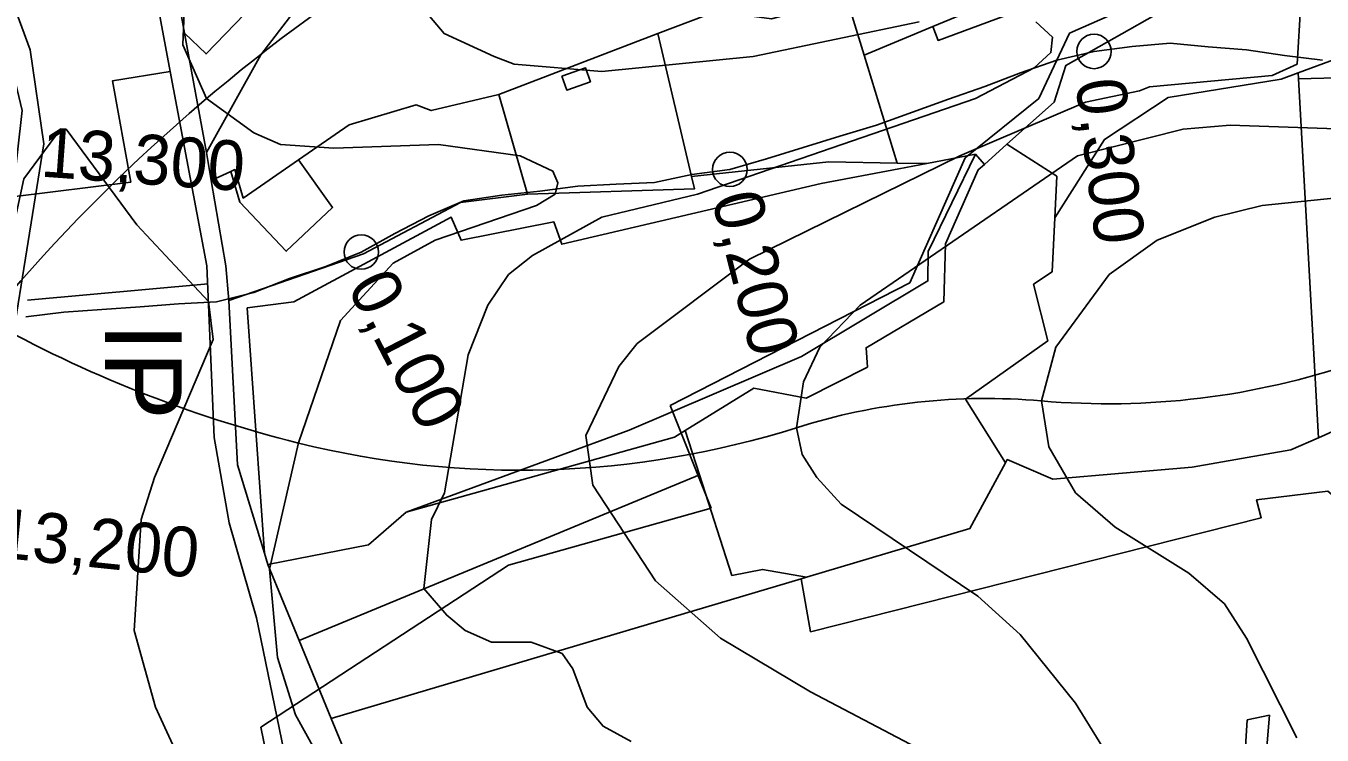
# Model space of a CAD drawing. Extents: x -510989 to -501240, y -1184665 to -1176089.
# Drawn here: x -510047.2 to -509708.8, y -1177955.3 to -1177770 of the extents above; entities that cross this region are included whole.
import ezdxf

# ---------------------------------------------------------------- set-up
doc = ezdxf.new("R2010")
doc.units = 0
for name, color, linetype in [('lesni_pozemek', 7, 'Continuous'), ('NAVRH_interakcni_prvky', 7, 'Continuous'), ('NAVRH_revitalizace_toku', 7, 'Continuous'), ('NAVRH_rozvodnice', 7, 'Continuous'), ('orna_puda', 7, 'Continuous'), ('ostatni_plocha_x_neplodna_puda', 7, 'Continuous'), ('ostatni_plocha_x_ostatni_komunikace', 7, 'Continuous'), ('STAV_systematicke_odvodneni', 7, 'Continuous'), ('trasovani_toku', 7, 'Continuous'), ('trvaly_travni_porost', 7, 'Continuous'), ('vrstevnice_01', 7, 'Continuous'), ('vrstevnice_02', 7, 'Continuous'), ('zastavena_plocha_a_nadvori', 7, 'Continuous')]:
    doc.layers.add(name, color=color, linetype=linetype)

msp = doc.modelspace()

# ---------------------------------------------------------------- linework, layer by layer
at = {"layer": 'lesni_pozemek'}
for points in [[(-509707.32, -1177891.6), (-509725.88, -1177893.83), (-509724.69, -1177898.53), (-509842.34, -1177928.32), (-509844.77, -1177914.46), (-509843.37, -1177914.04), (-509800.74, -1177901.36), (-509791.44, -1177884.17), (-509790.99, -1177883.34), (-509779.05, -1177888.43), (-509742.73, -1177885.34), (-509716.92, -1177880.8), (-509709.77, -1177877.63), (-509702.57, -1177874.44)], [(-509729.62, -1177972.35), (-509728.33, -1177951.33), (-509722.54, -1177950.13), (-509723.91, -1177966.65)]]:
    msp.add_lwpolyline(points, dxfattribs=at)
at = {"layer": 'NAVRH_interakcni_prvky'}
msp.add_line((-510046.74, -1177841.65), (-509999.64, -1177837.43), dxfattribs=at)
at = {"layer": 'NAVRH_revitalizace_toku'}
msp.add_lwpolyline([(-510060.1, -1177738.31), (-510046.04, -1177776.27), (-510042.52, -1177800.88), (-510055.18, -1177879.61), (-510059.4, -1177948.51), (-510041.82, -1177997.72), (-510013.7, -1178078.56), (-509968.71, -1178171.36), (-509924.51, -1178222.53), (-509906.94, -1178282.99), (-509903.42, -1178334.31), (-509883.74, -1178387.03), (-509875.3, -1178456.63), (-509874.6, -1178556.46), (-509867.57, -1178669.64)], dxfattribs=at)
at = {"layer": 'NAVRH_rozvodnice'}
for centre, radius, start, end in [((-509698.83, -1178144.4), 465.84, 122.8391, 140.2896), ((-509896.79, -1177561.03), 327.69, 240.6902, 256.011), ((-509764.69, -1177669.53), 199.23, 264.9881, 288.9178), ((-509796.47, -1178031.95), 164.58, 84.9881, 107.5138), ((-509918.09, -1177646.55), 239.56, 256.011, 287.5138)]:
    msp.add_arc(centre, radius, start, end, dxfattribs=at)
at = {"layer": 'orna_puda'}
for points in [[(-510021.43, -1177723.87), (-510016.11, -1177731.56), (-510015.35, -1177750.63), (-510009.48, -1177781.92), (-510024.61, -1177784.41), (-510019.81, -1177810.86), (-510050.69, -1177814.67), (-510048.12, -1177792.11), (-510051.98, -1177776.06), (-510062.93, -1177753.96), (-510036.18, -1177749.06), (-510042.58, -1177731.02), (-510029.41, -1177725.92)], [(-509747.08, -1177748.51), (-509746.47, -1177750.58), (-509809.05, -1177773.83), (-509810.4, -1177770.21), (-509779.18, -1177757.19), (-509749.82, -1177749.25)], [(-509877.86, -1177877.45), (-509875.05, -1177875.71), (-509871.31, -1177887.33), (-509975.83, -1177930.61), (-509983.98, -1177910.74), (-509957.75, -1177905.62), (-509947.89, -1177897.05)]]:
    msp.add_lwpolyline(points, close=True, dxfattribs=at)
msp.add_lwpolyline([(-510063.48, -1177959.85), (-510065.05, -1177932.43), (-510050.69, -1177814.67), (-510019.81, -1177810.86), (-510024.61, -1177784.41), (-510009.48, -1177781.92), (-509999.95, -1177832.76), (-509998.03, -1177877.57), (-509994.11, -1177899.83), (-509986.97, -1177924.63), (-509979.84, -1177959.29)], dxfattribs=at)
at = {"layer": 'ostatni_plocha_x_neplodna_puda'}
for points in [[(-509945.16, -1177732.03), (-509974.79, -1177763.72), (-509977.23, -1177766.33), (-509985.84, -1177777.63), (-510000.01, -1177803.14), (-510005.77, -1177771.96), (-510000.16, -1177777.37), (-509945.1, -1177720.3)], [(-509572.99, -1177748.64), (-509564.23, -1177770.92), (-509612.5, -1177805.75), (-509617.82, -1177798.68), (-509658.73, -1177806.22), (-509658.65, -1177788.54), (-509678.37, -1177782.91), (-509714.97, -1177783.89), (-509715.06, -1177782.29), (-509696.88, -1177775.6), (-509666.26, -1177771.57), (-509660.3, -1177778.07), (-509647.86, -1177778.86), (-509639.6, -1177776.41), (-509637.39, -1177779.59), (-509627.77, -1177779.13), (-509603.04, -1177763.73)], [(-509869.79, -1177767.32), (-509867.45, -1177766.18), (-509852.52, -1177768.18), (-509832.84, -1177762.85), (-509828.33, -1177777.68), (-509819.75, -1177805.86), (-509837.53, -1177805.57), (-509873.4, -1177809.41), (-509882.22, -1177772.07)], [(-509882.22, -1177772.07), (-509873.4, -1177809.41), (-509872.64, -1177812.61), (-509916.23, -1177813.99), (-509923.74, -1177787.95)], [(-509907.27, -1177783.22), (-509905.99, -1177786.83), (-509899.81, -1177784.64), (-509901.09, -1177781.02)], [(-509923.74, -1177787.95), (-509916.23, -1177813.99), (-509933.74, -1177816.18), (-509959.09, -1177829.58), (-509994.18, -1177841.76), (-509995.02, -1177832.68), (-509998.78, -1177810.46), (-509993.64, -1177808.05), (-509991.31, -1177816.08), (-509979.23, -1177828.9), (-509967.1, -1177817.47), (-509976.01, -1177805.06), (-509962.78, -1177795.91), (-509945.31, -1177790.7), (-509941.36, -1177792.18)], [(-509796.97, -1177806.22), (-509791.1, -1177800.98), (-509778.03, -1177809.33), (-509778.57, -1177820.19), (-509779.28, -1177834.32), (-509784.14, -1177837.55), (-509780.43, -1177852.35), (-509801.93, -1177867.51), (-509791.44, -1177884.17), (-509800.74, -1177901.36), (-509843.37, -1177914.04), (-509854.9, -1177912.02), (-509862.85, -1177913.6), (-509871.31, -1177887.33), (-509875.05, -1177875.71), (-509857.13, -1177864.68), (-509843.48, -1177867.31), (-509827.44, -1177859.19), (-509827.86, -1177854.12), (-509807.58, -1177842.14), (-509807.13, -1177826.94), (-509798.54, -1177807.62)], [(-509837.53, -1177805.57), (-509819.75, -1177805.86), (-509811.97, -1177805.98), (-509819.29, -1177807.37), (-509839.56, -1177811.22), (-509907.29, -1177827.09), (-509909.35, -1177821.27), (-509933.59, -1177826.02), (-509936.14, -1177820.02), (-509977.25, -1177842.11), (-509989.39, -1177843.71), (-509984.9, -1177907.75), (-509991.94, -1177884.74), (-509994.18, -1177841.76), (-509959.09, -1177829.58), (-509933.74, -1177816.18), (-509916.23, -1177813.99), (-509872.64, -1177812.61), (-509873.4, -1177809.41)], [(-509992.61, -1177807.56), (-509990.44, -1177815.04), (-509976.01, -1177805.06), (-509967.1, -1177817.47), (-509979.23, -1177828.9), (-509991.31, -1177816.08), (-509993.64, -1177808.05)], [(-509796.97, -1177806.22), (-509798.54, -1177807.62), (-509807.13, -1177826.94), (-509807.58, -1177842.14), (-509827.86, -1177854.12), (-509827.44, -1177859.19), (-509843.48, -1177867.31), (-509857.13, -1177864.68), (-509875.05, -1177875.71), (-509877.86, -1177877.45), (-509947.89, -1177897.05), (-509889.72, -1177875.65), (-509844.72, -1177856.38), (-509811.72, -1177836.66), (-509811.64, -1177829), (-509799.28, -1177803.57)], [(-509862.85, -1177913.6), (-509854.9, -1177912.02), (-509843.37, -1177914.04), (-509844.77, -1177914.46), (-509967.48, -1177950.96), (-509975.83, -1177930.61), (-509871.31, -1177887.33)]]:
    msp.add_lwpolyline(points, close=True, dxfattribs=at)
msp.add_lwpolyline([(-509696.88, -1177775.6), (-509715.06, -1177782.29), (-509719.51, -1177783.93), (-509748.94, -1177788.77), (-509765.64, -1177799.72), (-509778.57, -1177820.19), (-509778.03, -1177809.33), (-509791.1, -1177800.98), (-509778.71, -1177789.93), (-509775.73, -1177780.38), (-509750.45, -1177766.07)], dxfattribs=at)
at = {"layer": 'ostatni_plocha_x_ostatni_komunikace'}
msp.add_lwpolyline([(-509979.84, -1177959.29), (-509986.97, -1177924.63), (-509994.11, -1177899.83), (-509998.03, -1177877.57), (-509999.95, -1177832.76), (-510009.48, -1177781.92), (-510015.35, -1177750.63), (-510016.11, -1177731.56), (-510016.5, -1177721.81), (-510015.35, -1177716.49), (-510010.36, -1177713.65), (-510011.09, -1177725.18), (-510008.86, -1177754.92), (-510005.77, -1177771.96), (-510000.01, -1177803.14), (-509998.78, -1177810.46), (-509995.02, -1177832.68), (-509994.18, -1177841.76), (-509991.94, -1177884.74), (-509984.9, -1177907.75), (-509983.98, -1177910.74), (-509975.83, -1177930.61), (-509967.48, -1177950.96), (-509962.71, -1177962.59)], dxfattribs=at)
msp.add_lwpolyline([(-509786.09, -1177736.15), (-509754.31, -1177732.05), (-509751.17, -1177744.09), (-509749.82, -1177749.25), (-509779.18, -1177757.19), (-509810.4, -1177770.21), (-509828.33, -1177777.68), (-509832.84, -1177762.85), (-509836.57, -1177750.61)], close=True, dxfattribs=at)
at = {"layer": 'STAV_systematicke_odvodneni'}
for p, q in [((-509774.74, -1177771.92), (-509748.01, -1177760.15)), ((-509782.76, -1177789.03), (-509774.74, -1177771.92)), ((-509802, -1177804.54), (-509782.76, -1177789.03)), ((-509816.43, -1177837.16), (-509802, -1177804.54)), ((-509878.97, -1177869.24), (-509816.43, -1177837.16)), ((-509868.28, -1177895.98), (-509878.97, -1177869.24)), ((-509921.2, -1177910.95), (-509868.28, -1177895.98)), ((-509985.88, -1177953.2), (-509921.2, -1177910.95)), ((-509983.74, -1177963.36), (-509985.88, -1177953.2))]:
    msp.add_line(p, q, dxfattribs=at)
at = {"layer": 'trasovani_toku'}
for p, q in [((-509768.34, -1177776.72), (-509758.42, -1177775.47)), ((-509758.42, -1177775.47), (-509748.46, -1177774.6)), ((-509748.46, -1177774.6), (-509738.5, -1177775.49)), ((-509738.5, -1177775.49), (-509728.54, -1177776.32)), ((-509787.51, -1177782.32), (-509778.08, -1177779.01)), ((-509778.08, -1177779.01), (-509768.34, -1177776.72)), ((-509728.54, -1177776.32), (-509718.64, -1177777.8)), ((-509718.64, -1177777.8), (-509708.72, -1177779.01)), ((-509796.86, -1177785.87), (-509787.51, -1177782.32)), ((-509815.69, -1177792.62), (-509806.29, -1177789.22)), ((-509806.29, -1177789.22), (-509796.86, -1177785.87)), ((-509825.11, -1177795.97), (-509815.69, -1177792.62)), ((-509834.69, -1177798.86), (-509825.11, -1177795.97)), ((-509844.25, -1177801.78), (-509834.69, -1177798.86)), ((-509853.8, -1177804.73), (-509844.25, -1177801.78)), ((-509863.4, -1177807.54), (-509853.8, -1177804.73)), ((-509883.1, -1177810.93), (-509873.32, -1177808.84)), ((-509873.32, -1177808.84), (-509863.4, -1177807.54)), ((-509912.98, -1177813.24), (-509903.07, -1177811.88)), ((-509903.07, -1177811.88), (-509893.09, -1177811.36)), ((-509893.09, -1177811.36), (-509883.1, -1177810.93)), ((-509942.03, -1177819.62), (-509932.82, -1177815.74)), ((-509932.82, -1177815.74), (-509922.93, -1177814.27)), ((-509922.93, -1177814.27), (-509912.98, -1177813.24)), ((-509950.88, -1177824.29), (-509942.03, -1177819.62)), ((-509959.63, -1177829.13), (-509950.88, -1177824.29)), ((-509968.88, -1177832.93), (-509959.63, -1177829.13)), ((-509978.38, -1177836.04), (-509968.88, -1177832.93)), ((-509987.7, -1177839.67), (-509978.38, -1177836.04)), ((-509997.4, -1177842.11), (-509987.7, -1177839.67)), ((-510017.35, -1177843.44), (-510007.38, -1177842.65)), ((-510007.38, -1177842.65), (-509997.4, -1177842.11)), ((-510047.22, -1177846.07), (-510037.3, -1177844.81)), ((-510037.3, -1177844.81), (-510027.33, -1177844.13)), ((-510027.33, -1177844.13), (-510017.35, -1177843.44))]:
    msp.add_line(p, q, dxfattribs=at)
for centre in [(-509768.34, -1177776.72), (-509863.4, -1177807.54), (-509959.63, -1177829.13)]:
    msp.add_circle(centre, 4.5, dxfattribs=at)
at = {"layer": 'trvaly_travni_porost'}
for points in [[(-509889.18, -1177585.43), (-509847.22, -1177643.51), (-509847.08, -1177646.52), (-509845.98, -1177671.36), (-509842.19, -1177695.82), (-509893.15, -1177713.51), (-509920.52, -1177726.95), (-509945.16, -1177732.03), (-509945.1, -1177720.3), (-510000.16, -1177777.37), (-510005.77, -1177771.96), (-510008.86, -1177754.92), (-510011.09, -1177725.18), (-510002.02, -1177713.29), (-509979.14, -1177700.05), (-509969.35, -1177693.78), (-509972.23, -1177686.67), (-509966.53, -1177671.99), (-509950.93, -1177663.79), (-509930.76, -1177645.39), (-509907.23, -1177602.48)], [(-509746.47, -1177750.58), (-509742.65, -1177763.46), (-509750.45, -1177766.07), (-509775.73, -1177780.38), (-509778.71, -1177789.93), (-509791.1, -1177800.98), (-509796.97, -1177806.22), (-509799.28, -1177803.57), (-509811.97, -1177805.98), (-509819.75, -1177805.86), (-509828.33, -1177777.68), (-509810.4, -1177770.21), (-509809.05, -1177773.83)], [(-509715.06, -1177782.29), (-509714.97, -1177783.89), (-509709.77, -1177877.63), (-509716.92, -1177880.8), (-509742.73, -1177885.34), (-509779.05, -1177888.43), (-509790.99, -1177883.34), (-509791.44, -1177884.17), (-509801.93, -1177867.51), (-509780.43, -1177852.35), (-509784.14, -1177837.55), (-509779.28, -1177834.32), (-509778.57, -1177820.19), (-509765.64, -1177799.72), (-509748.94, -1177788.77), (-509719.51, -1177783.93)], [(-509714.97, -1177783.89), (-509678.37, -1177782.91), (-509658.65, -1177788.54), (-509658.73, -1177806.22), (-509617.82, -1177798.68), (-509612.5, -1177805.75), (-509605.31, -1177805.39), (-509596.15, -1177827.15), (-509619.9, -1177833.62), (-509611.46, -1177862.26), (-509609.35, -1177869.41), (-509601.69, -1177888.74), (-509667.21, -1177892.62), (-509678.87, -1177889.85), (-509686.28, -1177883.62), (-509702.57, -1177874.44), (-509709.77, -1177877.63)], [(-509799.28, -1177803.57), (-509811.64, -1177829), (-509811.72, -1177836.66), (-509844.72, -1177856.38), (-509889.72, -1177875.65), (-509947.89, -1177897.05), (-509957.75, -1177905.62), (-509983.98, -1177910.74), (-509984.9, -1177907.75), (-509989.39, -1177843.71), (-509977.25, -1177842.11), (-509936.14, -1177820.02), (-509933.59, -1177826.02), (-509909.35, -1177821.27), (-509907.29, -1177827.09), (-509839.56, -1177811.22), (-509819.29, -1177807.37), (-509811.97, -1177805.98)]]:
    msp.add_lwpolyline(points, close=True, dxfattribs=at)
for points in [[(-509869.79, -1177767.32), (-509882.22, -1177772.07), (-509923.74, -1177787.95), (-509941.36, -1177792.18), (-509945.31, -1177790.7), (-509962.78, -1177795.91), (-509976.01, -1177805.06), (-509990.44, -1177815.04), (-509992.61, -1177807.56), (-509993.64, -1177808.05), (-509998.78, -1177810.46), (-510000.01, -1177803.14), (-509985.84, -1177777.63), (-509977.23, -1177766.33)], [(-509962.71, -1177962.59), (-509967.48, -1177950.96), (-509844.77, -1177914.46), (-509842.34, -1177928.32), (-509724.69, -1177898.53), (-509725.88, -1177893.83), (-509707.32, -1177891.6), (-509695.45, -1177901.62), (-509672, -1177908.16), (-509657.11, -1177908.44), (-509647.86, -1177910.48), (-509628.18, -1177905.81), (-509613.88, -1177928.71), (-509634.17, -1177935.14), (-509638.27, -1177934.77), (-509642.42, -1177932.44), (-509665.25, -1177944.3), (-509660.16, -1177952.52), (-509685.31, -1177964.93)], [(-509723.91, -1177966.65), (-509722.54, -1177950.13), (-509728.33, -1177951.33), (-509729.62, -1177972.35)]]:
    msp.add_lwpolyline(points, dxfattribs=at)
at = {"layer": 'vrstevnice_01'}
for points in [[(-509948.09, -1177760), (-509938, -1177772), (-509924.91, -1177778), (-509919.69, -1177780), (-509896.81, -1177782), (-509857.31, -1177778), (-509814, -1177769)], [(-509783.5, -1177769), (-509779.19, -1177773), (-509779.59, -1177777), (-509784, -1177781), (-509799.31, -1177789), (-509871.81, -1177814), (-509896.81, -1177820), (-509914.91, -1177830), (-509921.19, -1177835), (-509926.59, -1177843), (-509931.69, -1177856), (-509937.91, -1177892), (-509941.31, -1177899), (-509943.31, -1177917), (-509937.31, -1177924), (-509932.5, -1177928), (-509925.59, -1177931), (-509915.31, -1177931), (-509907.19, -1177934), (-509904.41, -1177938), (-509900.69, -1177948), (-509896.5, -1177953), (-509889.19, -1177957)], [(-509702.5, -1177797), (-509732.81, -1177796), (-509745.09, -1177797), (-509772.69, -1177804), (-509829.41, -1177843), (-509839.91, -1177854), (-509844.19, -1177863), (-509846, -1177875), (-509844.5, -1177882), (-509840.69, -1177888), (-509834.31, -1177895), (-509798.69, -1177919), (-509787.59, -1177929), (-509773.19, -1177947), (-509756.5, -1177974)], [(-510006.91, -1177962), (-510013.31, -1177948), (-510018.91, -1177928), (-510017.09, -1177899), (-510013.59, -1177888), (-509998.31, -1177852), (-509999.5, -1177842), (-510018.19, -1177822), (-510036.69, -1177797), (-510038.19, -1177797), (-510047.69, -1177810), (-510056.41, -1177850), (-510060.81, -1177982)]]:
    msp.add_lwpolyline(points, dxfattribs=at)
at = {"layer": 'vrstevnice_02'}
for points in [[(-510005.41, -1177756), (-510006.19, -1177775), (-510000, -1177789), (-509987.69, -1177798), (-509980.69, -1177801), (-509966.81, -1177802), (-509939.5, -1177801), (-509918.19, -1177804), (-509909.59, -1177808), (-509908.31, -1177811), (-509909, -1177814), (-509913.91, -1177817), (-509940.31, -1177826), (-509951.31, -1177832), (-509965.09, -1177847), (-509976, -1177879), (-509983.59, -1177912), (-509981.5, -1177935), (-509976.81, -1177950), (-509971.81, -1177959)], [(-509802.41, -1177965), (-509842.31, -1177944), (-509865.81, -1177930), (-509882.81, -1177915), (-509899.19, -1177890), (-509901, -1177877), (-509892.41, -1177859), (-509887.59, -1177853), (-509858.31, -1177831), (-509803.41, -1177804), (-509770.59, -1177790), (-509756.5, -1177787), (-509753.81, -1177786), (-509721.81, -1177783), (-509715.31, -1177780), (-509714.31, -1177764)], [(-509715.41, -1177956), (-509728.5, -1177930), (-509734.31, -1177921), (-509743.59, -1177913), (-509762.81, -1177901), (-509773.19, -1177892), (-509780.09, -1177880), (-509782.09, -1177868), (-509778.31, -1177854), (-509764.41, -1177835), (-509751.81, -1177826), (-509736.81, -1177820), (-509724.41, -1177817), (-509704.91, -1177815)]]:
    msp.add_lwpolyline(points, dxfattribs=at)
at = {"layer": 'zastavena_plocha_a_nadvori'}
msp.add_lwpolyline([(-509907.27, -1177783.22), (-509901.09, -1177781.02), (-509899.81, -1177784.64), (-509905.99, -1177786.83)], close=True, dxfattribs=at)

# ---------------------------------------------------------------- texts
at = {"layer": 'NAVRH_interakcni_prvky'}
msp.add_text('IP', height=20, rotation=270, dxfattribs=at).set_placement((-510026.5, -1177847.65))
at = {"layer": 'trasovani_toku'}
for s, rotation, p in [('0,300', 277.1221, (-509773.22, -1177784.53)), ('13,300', 355.8536, (-510043.56, -1177809.39)), ('0,200', 284.1723, (-509868.23, -1177815.03)), ('0,100', 297.3977, (-509963.51, -1177838.17)), ('13,200', 354.066, (-510055.57, -1177908.79))]:
    msp.add_text(s, height=13, rotation=rotation, dxfattribs=at).set_placement(p)

doc.saveas('drawing.dxf')
